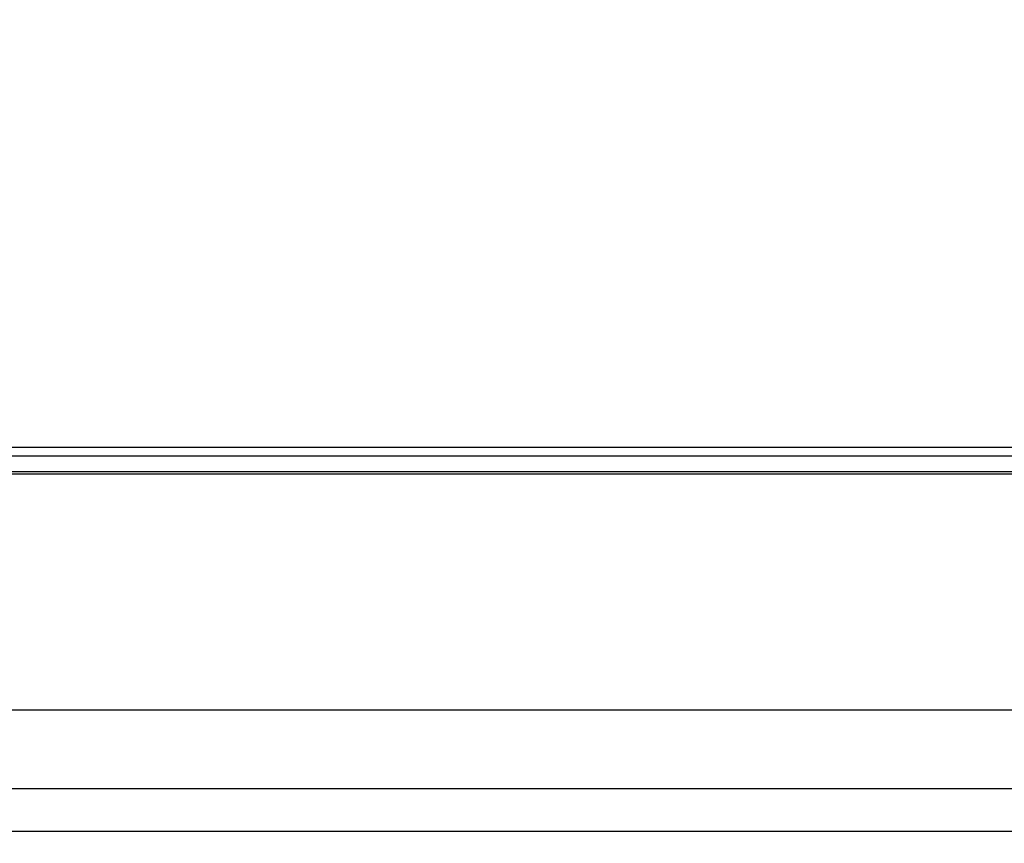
# Model space of a CAD drawing. Header units: millimetres. Extents: x -6054 to 364, y -1866 to 3094.
# Tile 337 of 360: x -3358 to -3277, y 1525 to 1593. Entities that reach past the tile are written whole.
import ezdxf

# ---------------------------------------------------------------- set-up
doc = ezdxf.new("R2010")
doc.units = ezdxf.units.MM
doc.header["$LTSCALE"] = 65.395
doc.header["$PDSIZE"] = 0.05
doc.layers.get('0').update_dxf_attribs({"linetype": 'CONTINUOUS'})
doc.layers.get('Defpoints').update_dxf_attribs({"linetype": 'CONTINUOUS'})
doc.layers.add('DIM', color=3, linetype='CONTINUOUS')
doc.styles.get("Standard").update_dxf_attribs({"font": 'arial.ttf'})
doc.dimstyles.new('ISO-25', dxfattribs={"dimtxt": 2.5, "dimasz": 2.5, "dimexe": 1.25, "dimexo": 0.625, "dimtad": 1, "dimtxsty": 'STANDARD', "dimcen": 2.5, "dimadec": 0, "dimazin": 0, "dimtfac": 1, "dimtmove": 0, "dimatfit": 3, "dimfxl": 1, "dimarcsym": 0})

# ---------------------------------------------------------------- blocks, each defined once
blk = doc.blocks.new('*D38')
at = {"layer": 'Defpoints', "color": 0}
for p in [(-3056.403, 1557.554), (-3005.253, 1557.554), (-3356.65, 1461.254)]:
    blk.add_point(p, dxfattribs=at)
at = {"layer": 'DIM', "color": 3, "lineweight": -2}
for p, q in [((-3005.253, 1557.554), (-3005.253, 1727.014)), ((-3055.778, 1557.554), (-3004.003, 1557.554)), ((-3005.253, 1476.254), (-3005.253, 1542.554)), ((-3356.025, 1461.254), (-3004.003, 1461.254))]:
    blk.add_line(p, q, dxfattribs=at)
at = {"layer": 'DIM', "color": 3}
for points in [[(-3002.753, 1542.554), (-3007.753, 1542.554), (-3005.253, 1557.554)], [(-3007.753, 1476.254), (-3002.753, 1476.254), (-3005.253, 1461.254)]]:
    blk.add_solid(points, dxfattribs=at)
at = {"layer": 'DIM', "color": 2, "insert": (-3023.063, 1649.784), "char_height": 20, "attachment_point": 5, "rotation": 90}
blk.add_mtext('96,3 [3,791]', dxfattribs=at)

msp = doc.modelspace()

# ---------------------------------------------------------------- linework, layer by layer
at = {"linetype": 'Continuous'}
for p, q in [((-4729.943, 1557.554), (-3056.403, 1557.554)), ((-4730.643, 1556.854), (-3055.703, 1556.854)), ((-4732.595, 1555.378), (-3053.752, 1555.378)), ((-4732.396, 1555.554), (-3053.95, 1555.554)), ((-4734.98, 1535.954), (-3051.367, 1535.954)), ((-3053.729, 1529.466), (-4732.617, 1529.466)), ((-3057.7, 1525.954), (-4728.647, 1525.954))]:
    msp.add_line(p, q, dxfattribs=at)

# ---------------------------------------------------------------- dimensions: what is measured, and where the dimension line sits
at = {"layer": 'DIM'}
dim = msp.add_linear_dim(base=(-3005.253, 1557.554), p1=(-3356.65, 1461.254), p2=(-3056.403, 1557.554), angle=90, dimstyle='ISO-25', override={"dimscale": 1, "dimtxt": 20, "dimasz": 15, "dimexe": 1.25, "dimexo": 0.625, "dimgap": 5, "dimdec": 1, "dimzin": 8, "dimcen": 2.5, "dimclrd": 3, "dimclre": 3, "dimclrt": 2, "dimadec": 1, "dimtp": 0.3, "dimtm": 0.3, "dimtix": 0, "dimtofl": 0, "dimtmove": 0, "dimatfit": 3}, dxfattribs=at)
dim.commit()
dim.dimension.update_dxf_attribs({"geometry": '*D38', "text_midpoint": (-3023.063, 1649.784)})

doc.saveas('drawing.dxf')
